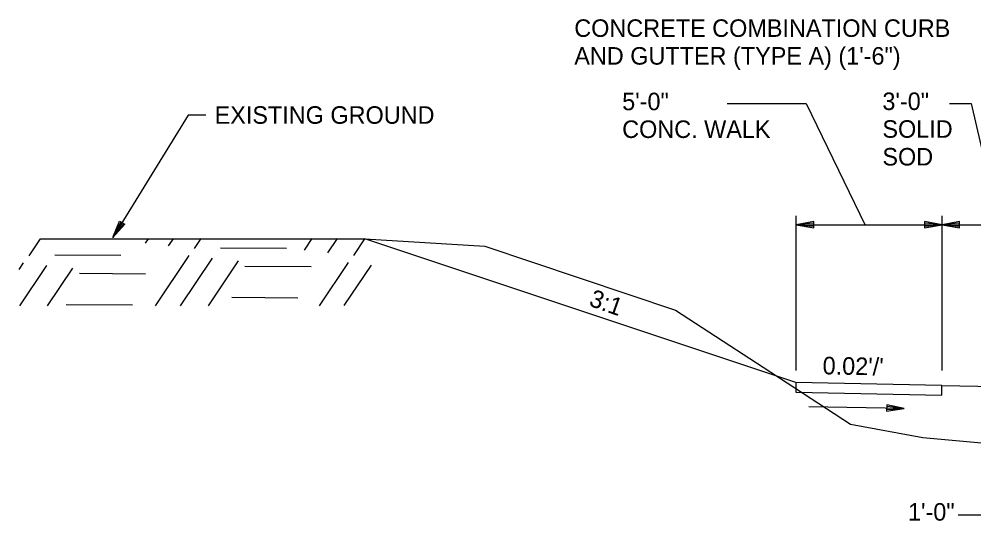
# Model space of a CAD drawing. Extents: x 1001270 to 1003428, y 1840152 to 1842912.
# Drawn here: x 1001300.92 to 1001333.63, y 1840497.93 to 1840515.11 of the extents above; entities that cross this region are included whole.
import ezdxf

# ---------------------------------------------------------------- set-up
doc = ezdxf.new("R2010")
doc.units = 0
for name, color, linetype in [('19', 7, 'Continuous'), ('20', 7, 'Continuous'), ('8', 7, 'Continuous')]:
    doc.layers.add(name, color=color, linetype=linetype)

# ---------------------------------------------------------------- blocks, each defined once
blk = doc.blocks.new('TM')
at = {"layer": '8'}
for p, q in [((-120.309, 21.181), (-119.787, -20.829)), ((0, 0), (-120.309, 21.181)), ((-31.382, 2.945), (-120.176, 10.512)), ((-119.787, -20.829), (0, 0)), ((-119.911, -10.826), (-31.307, -3.057))]:
    blk.add_line(p, q, dxfattribs=at)

msp = doc.modelspace()

# ---------------------------------------------------------------- linework, layer by layer
at = {"layer": '19'}
for p, q in [((1001325.18, 1840512.227), (1001327.89, 1840512.227)), ((1001327.89, 1840512.227), (1001329.904, 1840508.056)), ((1001332.796, 1840512.227), (1001333.54, 1840512.227)), ((1001333.54, 1840512.227), (1001334.496, 1840508.07)), ((1001327.544, 1840503.079), (1001327.544, 1840508.37)), ((1001332.544, 1840503.079), (1001332.544, 1840508.37)), ((1001304.136, 1840507.627), (1001304.36, 1840508.194)), ((1001304.538, 1840508.084), (1001304.136, 1840507.627)), ((1001304.21, 1840507.768), (1001304.403, 1840508.162)), ((1001304.497, 1840508.106), (1001304.233, 1840507.757)), ((1001304.36, 1840508.194), (1001304.538, 1840508.084)), ((1001328.144, 1840508.175), (1001327.544, 1840508.07)), ((1001327.544, 1840508.07), (1001337.044, 1840508.07)), ((1001327.544, 1840508.07), (1001328.144, 1840507.965)), ((1001328.144, 1840508.12), (1001327.704, 1840508.085)), ((1001327.704, 1840508.055), (1001328.144, 1840508.015)), ((1001328.144, 1840507.965), (1001328.144, 1840508.175)), ((1001331.944, 1840508.175), (1001331.944, 1840507.965)), ((1001332.544, 1840508.07), (1001331.944, 1840508.175)), ((1001332.384, 1840508.085), (1001331.944, 1840508.12)), ((1001331.944, 1840507.965), (1001332.544, 1840508.07)), ((1001331.944, 1840508.015), (1001332.384, 1840508.055)), ((1001333.144, 1840508.175), (1001332.544, 1840508.07)), ((1001332.544, 1840508.07), (1001333.144, 1840507.965)), ((1001333.144, 1840508.12), (1001332.704, 1840508.085)), ((1001332.704, 1840508.055), (1001333.144, 1840508.015)), ((1001333.144, 1840507.965), (1001333.144, 1840508.175)), ((1001301.261, 1840507.004), (1001301.653, 1840507.586)), ((1001301.653, 1840507.586), (1001312.771, 1840507.588)), ((1001305.246, 1840507.438), (1001305.352, 1840507.588)), ((1001306.041, 1840507.346), (1001306.207, 1840507.59)), ((1001306.936, 1840507.254), (1001307.162, 1840507.592)), ((1001307.824, 1840507.283), (1001310.085, 1840507.272)), ((1001310.7, 1840507.198), (1001310.962, 1840507.593)), ((1001311.495, 1840507.106), (1001311.827, 1840507.595)), ((1001312.39, 1840507.014), (1001312.771, 1840507.588)), ((1001327.537, 1840502.666), (1001312.771, 1840507.588)), ((1001302.149, 1840507.043), (1001304.409, 1840507.021)), ((1001305.598, 1840505.291), (1001306.75, 1840507.012)), ((1001300.921, 1840506.536), (1001301.075, 1840506.761)), ((1001300.943, 1840505.287), (1001301.87, 1840506.669)), ((1001306.453, 1840505.293), (1001307.545, 1840506.92)), ((1001307.408, 1840505.295), (1001308.44, 1840506.828)), ((1001308.654, 1840506.655), (1001310.925, 1840506.642)), ((1001311.208, 1840505.296), (1001312.205, 1840506.772)), ((1001312.063, 1840505.299), (1001312.999, 1840506.68)), ((1001301.899, 1840505.289), (1001302.765, 1840506.577)), ((1001302.989, 1840506.413), (1001305.249, 1840506.392)), ((1001302.537, 1840505.334), (1001304.807, 1840505.322)), ((1001308.212, 1840505.584), (1001310.472, 1840505.563)), ((1001332.536, 1840502.567), (1001327.537, 1840502.666)), ((1001327.537, 1840502.666), (1001327.537, 1840502.333)), ((1001332.536, 1840502.233), (1001332.536, 1840502.567)), ((1001332.536, 1840502.567), (1001332.536, 1840502.567)), ((1001332.536, 1840502.567), (1001335.535, 1840502.506)), ((1001327.537, 1840502.333), (1001332.536, 1840502.233)), ((1001333.095, 1840498.137), (1001334.544, 1840498.137)), ((1001333.095, 1840498.137), (1001334.544, 1840498.137))]:
    msp.add_line(p, q, dxfattribs=at)
for points in [[(1001307.319, 1840511.826), (1001306.719, 1840511.826), (1001304.136, 1840507.627)], [(1001312.771, 1840507.588), (1001316.873, 1840507.34), (1001323.414, 1840505.146), (1001326.412, 1840503.191)], [(1001326.412, 1840503.191), (1001329.41, 1840501.235), (1001331.881, 1840500.781), (1001335.794, 1840500.429)]]:
    msp.add_lwpolyline(points, dxfattribs=at)
at = {"layer": '20'}
msp.add_line((1001327.974, 1840501.847), (1001331.245, 1840501.782), dxfattribs=at)

# ---------------------------------------------------------------- block references
at = {"layer": '19', "xscale": 0.0050063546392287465, "yscale": 0.005006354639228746, "rotation": -1.1310771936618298}
msp.add_blockref('TM', (1001331.245, 1840501.779), dxfattribs=at)

# ---------------------------------------------------------------- texts
at = {"layer": '19'}
for s, rotation, p in [('CONCRETE COMBINATION CURB', 360, (1001319.942, 1840514.503)), ('AND GUTTER (TYPE A) (1\'-6")', 360, (1001319.942, 1840513.553)), ('5\'-0"', 360, (1001321.583, 1840511.991)), ('3\'-0"', 360, (1001330.498, 1840511.998)), ('CONC. WALK', 360, (1001321.583, 1840511.041)), ('SOLID ', 360, (1001330.498, 1840511.048)), ('SOD', 360, (1001330.498, 1840510.098)), ('3:1', 340.4943, (1001320.414, 1840505.306)), ("0.02'/'", 358.8581, (1001328.445, 1840502.948)), ('1\'-0"', 360, (1001331.375, 1840497.934))]:
    msp.add_text(s, height=0.6, rotation=rotation, dxfattribs=at).set_placement(p)
msp.add_text('EXISTING GROUND', height=0.6, dxfattribs=at).set_placement((1001307.619, 1840511.527))

doc.saveas('drawing.dxf')
